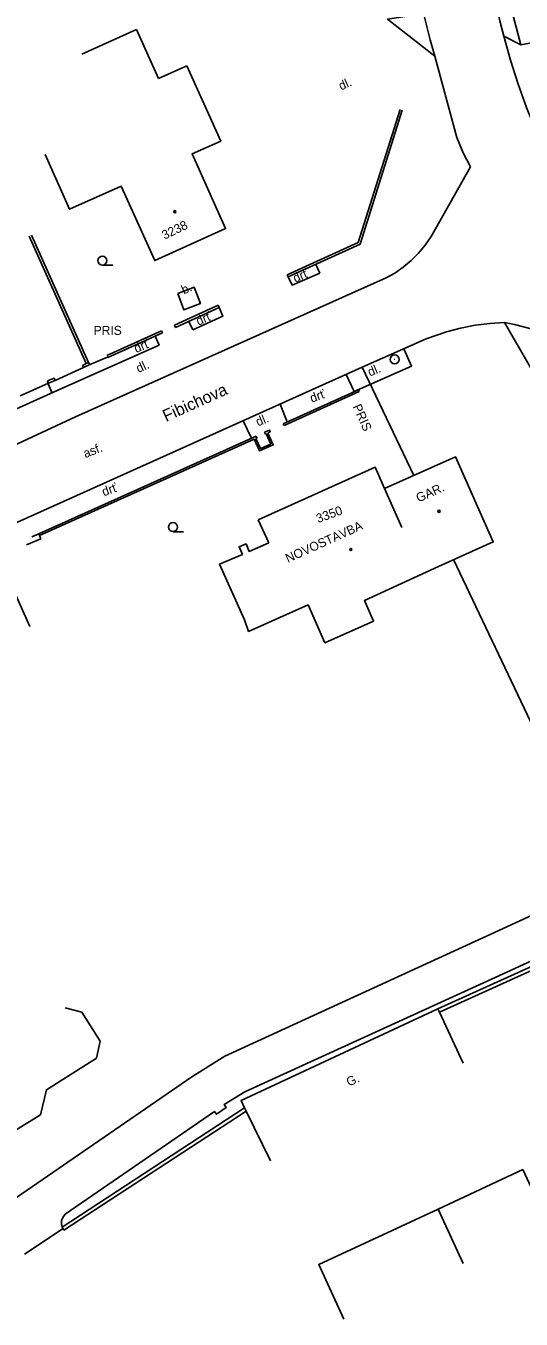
# Model space of a CAD drawing. Extents: x -584400 to -581602, y -1210894 to -1208793.
# Drawn here: x -583496.2 to -583454.9, y -1210463.2 to -1210355.5 of the extents above; entities that cross this region are included whole.
import ezdxf

# ---------------------------------------------------------------- set-up
doc = ezdxf.new("R2010")
doc.units = 0
for name, color, linetype in [('BUDOVY_MĚŘ', 7, 'Continuous'), ('MAP_ZN_BP', 7, 'Continuous'), ('NÁZVY_ULIC_TOK_SMĚR', 7, 'Continuous'), ('POMOC_POPIS', 7, 'Continuous'), ('ROZHRANÍ_PLOCH', 7, 'Continuous'), ('ZN_BUDOV', 7, 'Continuous'), ('ZN_DOPLŇKOVÉ', 7, 'Continuous'), ('ZN_KULTUR', 7, 'Continuous'), ('Č_POPIS_EVID', 7, 'Continuous')]:
    doc.layers.add(name, color=color, linetype=linetype)

msp = doc.modelspace()

# ---------------------------------------------------------------- linework, layer by layer
at = {"layer": 'BUDOVY_MĚŘ'}
for points in [[(-583491.5, -1210357.88), (-583486.94, -1210355.84)], [(-583485.11, -1210359.92), (-583486.94, -1210355.84)], [(-583494.56, -1210366.25), (-583492.51, -1210370.81), (-583488.22, -1210368.88), (-583485.43, -1210375.08), (-583479.52, -1210372.42), (-583482.31, -1210366.2), (-583479.93, -1210365.13), (-583482.74, -1210358.86)], [(-583485.11, -1210359.92), (-583482.74, -1210358.86)], [(-583461.8, -1210400.55), (-583457.23, -1210398.52), (-583460.38, -1210391.44), (-583466.28, -1210394.07)], [(-583466.28, -1210394.07), (-583467.06, -1210392.3), (-583476.8, -1210396.68)], [(-583464.85, -1210397.32), (-583466.28, -1210394.07)], [(-583475.93, -1210398.6), (-583476.8, -1210396.68)], [(-583478.13, -1210399.55), (-583478.4, -1210398.93), (-583477.81, -1210398.68)], [(-583475.93, -1210398.6), (-583477.55, -1210399.3), (-583477.81, -1210398.68)], [(-583478.13, -1210399.55), (-583480.03, -1210400.37)], [(-583477.96, -1210404.99), (-583480.03, -1210400.37)], [(-583477.96, -1210404.99), (-583477.61, -1210405.96), (-583472.66, -1210403.76), (-583471.26, -1210406.91), (-583467.21, -1210405.11), (-583467.97, -1210403.4), (-583461.8, -1210400.55)], [(-583492.87, -1210437.31), (-583491.49, -1210437.67), (-583489.97, -1210440.1), (-583490.26, -1210441.5), (-583494.45, -1210444.14), (-583494.94, -1210446.22), (-583498.28, -1210448.29), (-583498.47, -1210449.7), (-583501.41, -1210451.58), (-583502.77, -1210451.26), (-583505.09, -1210447.7), (-583506.34, -1210447.4), (-583507.51, -1210445.61), (-583507.28, -1210444.34)], [(-583475.79, -1210450.07), (-583477.81, -1210445.92), (-583477.94, -1210445.65), (-583478.23, -1210445.04), (-583461.85, -1210437.4), (-583461.72, -1210437.67), (-583459.74, -1210441.93)], [(-583461.83, -1210454.09), (-583454.78, -1210450.79), (-583452.66, -1210455.32)], [(-583469.67, -1210463.24), (-583471.77, -1210458.7), (-583461.83, -1210454.09), (-583459.73, -1210458.62)]]:
    msp.add_lwpolyline(points, dxfattribs=at)
at = {"layer": 'MAP_ZN_BP'}
for radius in [0.375, 0.0005]:
    msp.add_circle((-583465.45, -1210383.32), radius, dxfattribs=at)
at = {"layer": 'ROZHRANÍ_PLOCH'}
for points in [[(-583453.25, -1210322.02), (-583456.48, -1210328.33), (-583457.08, -1210329.72), (-583457.6, -1210331.15), (-583458.04, -1210332.6), (-583458.41, -1210334.07), (-583458.7, -1210335.56), (-583458.87, -1210336.74), (-583458.87, -1210339.05), (-583458.8, -1210341.37), (-583458.65, -1210343.69), (-583458.41, -1210346), (-583458.1, -1210348.29), (-583457.71, -1210350.58), (-583457.24, -1210352.85), (-583456.69, -1210355.11), (-583456.35, -1210356.39)], [(-583453.25, -1210322.02), (-583452.44, -1210322.54), (-583453.46, -1210324.32), (-583454.4, -1210326.15), (-583455.28, -1210328.01), (-583456.39, -1210330.7), (-583456.78, -1210332.03), (-583457.1, -1210333.37), (-583457.35, -1210334.74), (-583457.54, -1210336.5), (-583457.69, -1210338.35), (-583457.76, -1210340.21), (-583457.75, -1210342.07), (-583457.67, -1210343.92), (-583457.5, -1210345.78), (-583457.25, -1210347.62), (-583456.92, -1210349.45), (-583456.73, -1210350.37), (-583454.95, -1210357.12)], [(-583464.8, -1210342.48), (-583464.61, -1210344.88), (-583464.34, -1210347.27), (-583464, -1210349.65), (-583463.57, -1210352.02), (-583463.06, -1210354.37), (-583462.48, -1210356.7), (-583462.11, -1210358.05)], [(-583464.29, -1210347.71), (-583465.38, -1210347.87), (-583464.4, -1210354.74), (-583466.03, -1210354.97), (-583462.11, -1210358.05)], [(-583454.95, -1210357.12), (-583456.35, -1210356.39)], [(-583456.35, -1210356.39), (-583455.8, -1210358.4), (-583455.17, -1210360.38), (-583454.48, -1210362.33), (-583453.7, -1210364.25), (-583452.85, -1210366.15), (-583451.93, -1210368.01), (-583451.35, -1210369.1)], [(-583453.48, -1210356.85), (-583454.95, -1210357.12)], [(-583462.11, -1210358.05), (-583460.27, -1210364.83)], [(-583459.14, -1210367.28), (-583459.73, -1210366.11), (-583460.27, -1210364.83)], [(-583459.14, -1210367.28), (-583462.41, -1210373.08), (-583462.9, -1210373.8), (-583463.45, -1210374.46), (-583464.06, -1210375.08), (-583464.73, -1210375.63), (-583465.44, -1210376.12), (-583466.2, -1210376.54), (-583466.64, -1210376.75)], [(-583472.01, -1210375.4), (-583471.68, -1210376.12)], [(-583500.04, -1210391.83), (-583492.01, -1210388.1), (-583466.64, -1210376.75)], [(-583474.31, -1210376.45), (-583473.99, -1210377.12), (-583471.68, -1210376.12)], [(-583483.51, -1210377.83), (-583482.15, -1210377.3), (-583481.62, -1210378.66), (-583482.99, -1210379.19), (-583483.51, -1210377.83)], [(-583480.05, -1210378.99), (-583479.76, -1210379.72), (-583482.26, -1210380.85)], [(-583482.58, -1210380.15), (-583482.26, -1210380.85)], [(-583456.3, -1210380.24), (-583457.53, -1210380.31), (-583458.75, -1210380.47), (-583459.95, -1210380.7), (-583461.14, -1210381.01), (-583462.83, -1210381.6)], [(-583456.3, -1210380.24), (-583435.44, -1210416.36), (-583449.59, -1210423.05), (-583460.54, -1210399.99)], [(-583432.46, -1210414.57), (-583451.4, -1210381.71), (-583452.73, -1210381.2), (-583454.09, -1210380.77), (-583455.47, -1210380.41), (-583456.3, -1210380.24)], [(-583485.39, -1210381.39), (-583485.06, -1210382.12), (-583492.98, -1210385.66), (-583507.24, -1210392.08), (-583522.13, -1210398.78)], [(-583468.83, -1210386), (-583464.04, -1210383.87), (-583464.67, -1210382.42)], [(-583468.15, -1210383.96), (-583462.83, -1210381.6)], [(-583520.12, -1210407.3), (-583505.21, -1210400.63), (-583489.14, -1210393.41), (-583468.15, -1210383.96)], [(-583468.83, -1210386), (-583469.49, -1210384.57)], [(-583463.86, -1210392.99), (-583468.15, -1210383.96)], [(-583494.35, -1210385.21), (-583493.98, -1210386.06)], [(-583474.39, -1210388.52), (-583474.99, -1210387.04)], [(-583477.39, -1210389.83), (-583478.07, -1210388.43)], [(-583432.46, -1210414.57), (-583432.26, -1210415.17), (-583432.15, -1210415.79), (-583432.11, -1210416.43), (-583432.15, -1210417.06), (-583432.27, -1210417.68), (-583432.47, -1210418.28), (-583432.75, -1210418.86), (-583433.09, -1210419.39), (-583433.5, -1210419.87), (-583434.18, -1210420.48), (-583457.43, -1210431.17), (-583479.6, -1210441.35), (-583482.33, -1210443.07), (-583505.95, -1210459.31)], [(-583493.14, -1210455.57), (-583493.2, -1210455.3), (-583493.18, -1210455.03), (-583493.08, -1210454.77), (-583492.87, -1210454.51), (-583480.45, -1210445.94), (-583480.29, -1210446.18), (-583479.49, -1210445.62), (-583479.64, -1210445.36), (-583477.93, -1210444.3), (-583456.1, -1210434.35), (-583432.27, -1210423.38)]]:
    msp.add_lwpolyline(points, dxfattribs=at)
at = {"layer": 'ZN_BUDOV'}
for centre in [(-583483.75, -1210371.01), (-583461.75, -1210395.97), (-583469.1, -1210399.14)]:
    msp.add_circle(centre, 0.0875, dxfattribs=at)
at = {"layer": 'ZN_DOPLŇKOVÉ'}
for points in [[(-583465, -1210362.49), (-583468.48, -1210373.59), (-583474.39, -1210376.27)], [(-583474.39, -1210376.27), (-583474.31, -1210376.45), (-583468.32, -1210373.73), (-583464.81, -1210362.55)], [(-583491.13, -1210383.66), (-583495.89, -1210373.05)], [(-583491.44, -1210383.81), (-583491.35, -1210384), (-583490.84, -1210383.75), (-583490.93, -1210383.56), (-583495.69, -1210372.96)], [(-583480.13, -1210378.81), (-583483.77, -1210380.47)], [(-583483.77, -1210380.47), (-583483.69, -1210380.65), (-583480.05, -1210378.99)], [(-583480.13, -1210378.81), (-583480.05, -1210378.99)], [(-583484.85, -1210380.93), (-583489.4, -1210382.98)], [(-583489.32, -1210383.16), (-583484.77, -1210381.11)], [(-583484.85, -1210380.93), (-583484.77, -1210381.11)], [(-583491.13, -1210383.66), (-583490.93, -1210383.56)], [(-583490.94, -1210383.8), (-583489.31, -1210383.11)], [(-583493.72, -1210385.06), (-583491.35, -1210384)], [(-583491.44, -1210383.81), (-583491.13, -1210383.66)], [(-583496.63, -1210386.36), (-583494.27, -1210385.29)], [(-583494.35, -1210385.1), (-583493.8, -1210384.87), (-583493.72, -1210385.06)], [(-583494.35, -1210385.1), (-583494.27, -1210385.29), (-583493.72, -1210385.06)], [(-583474.72, -1210388.68), (-583468.46, -1210385.86), (-583468.4, -1210386)], [(-583468.4, -1210386), (-583474.66, -1210388.82)], [(-583474.72, -1210388.68), (-583474.66, -1210388.82)], [(-583495.07, -1210397.84), (-583476.99, -1210389.7)], [(-583476.01, -1210389.45), (-583475.56, -1210390.44), (-583476.7, -1210390.94), (-583477.15, -1210389.96), (-583495.01, -1210397.98)], [(-583477.01, -1210389.9), (-583476.63, -1210390.74), (-583475.76, -1210390.36), (-583476.15, -1210389.51), (-583476.19, -1210389.53), (-583476.28, -1210389.38), (-583475.86, -1210389.2), (-583475.8, -1210389.34), (-583476.01, -1210389.45)], [(-583477.01, -1210389.9), (-583476.92, -1210389.85), (-583476.99, -1210389.7)], [(-583496.11, -1210398.76), (-583494.9, -1210398.25)], [(-583495.67, -1210398.09), (-583495.07, -1210397.84)], [(-583495.07, -1210397.84), (-583495.01, -1210397.98)], [(-583495.01, -1210397.98), (-583494.9, -1210398.25)], [(-583498.37, -1210399.89), (-583495.82, -1210405.56)], [(-583461.85, -1210437.4), (-583437.42, -1210426.34), (-583435.36, -1210430.77), (-583435.63, -1210430.9)], [(-583435.63, -1210430.9), (-583437.57, -1210426.74), (-583461.72, -1210437.67)], [(-583493.14, -1210455.57), (-583477.94, -1210445.65)], [(-583477.81, -1210445.92), (-583492.98, -1210455.83)], [(-583493.06, -1210455.7), (-583496.28, -1210457.82)], [(-583493.14, -1210455.57), (-583492.98, -1210455.83)]]:
    msp.add_lwpolyline(points, dxfattribs=at)
at = {"layer": 'ZN_KULTUR'}
for p, q in [((-583489.78, -1210375.46), (-583488.91, -1210375.46)), ((-583483.9, -1210397.66), (-583483.03, -1210397.66))]:
    msp.add_line(p, q, dxfattribs=at)
for centre in [(-583489.78, -1210375.08), (-583483.9, -1210397.28)]:
    msp.add_circle(centre, 0.375, dxfattribs=at)

# ---------------------------------------------------------------- texts
at = {"layer": 'NÁZVY_ULIC_TOK_SMĚR'}
msp.add_text('Fibichova', height=1, rotation=24.2379, dxfattribs=at).set_placement((-583484.49, -1210388.53))
at = {"layer": 'POMOC_POPIS'}
for s, rotation, p in [(' dl.', 24.1486, (-583470.16, -1210361.04)), ('drť', 23.39, (-583473.72, -1210376.93)), (' b.', 24.1486, (-583483.26, -1210378.03)), ('drť', 23.39, (-583481.79, -1210380.51)), ('drť', 23.39, (-583486.96, -1210382.79)), (' dl.', 24.1486, (-583487.03, -1210384.56)), ('dl.', 22.5532, (-583467.5, -1210384.75)), ('drť', 19.9548, (-583472.34, -1210386.93)), ('dl.', 22.5532, (-583476.82, -1210388.9)), ('PRIS', 294.2628, (-583468.96, -1210387.24)), ('asf.', 21.4812, (-583491.2, -1210391.54)), ('drť', 19.9548, (-583489.66, -1210394.72)), (' GAR.', 24.2225, (-583463.71, -1210395.35)), (' NOVOSTAVBA', 24.2225, (-583474.59, -1210400.38)), ('G.', 25.0054, (-583469.25, -1210443.88))]:
    msp.add_text(s, height=0.75, rotation=rotation, dxfattribs=at).set_placement(p)
msp.add_text('PRIS', height=0.75, dxfattribs=at).set_placement((-583490.51, -1210381.27))
at = {"layer": 'Č_POPIS_EVID'}
for s, rotation, p in [('3238', 25.7333, (-583484.61, -1210373.35)), ('3350', 19.9345, (-583471.82, -1210396.95))]:
    msp.add_text(s, height=0.75, rotation=rotation, dxfattribs=at).set_placement(p)

doc.saveas('drawing.dxf')
